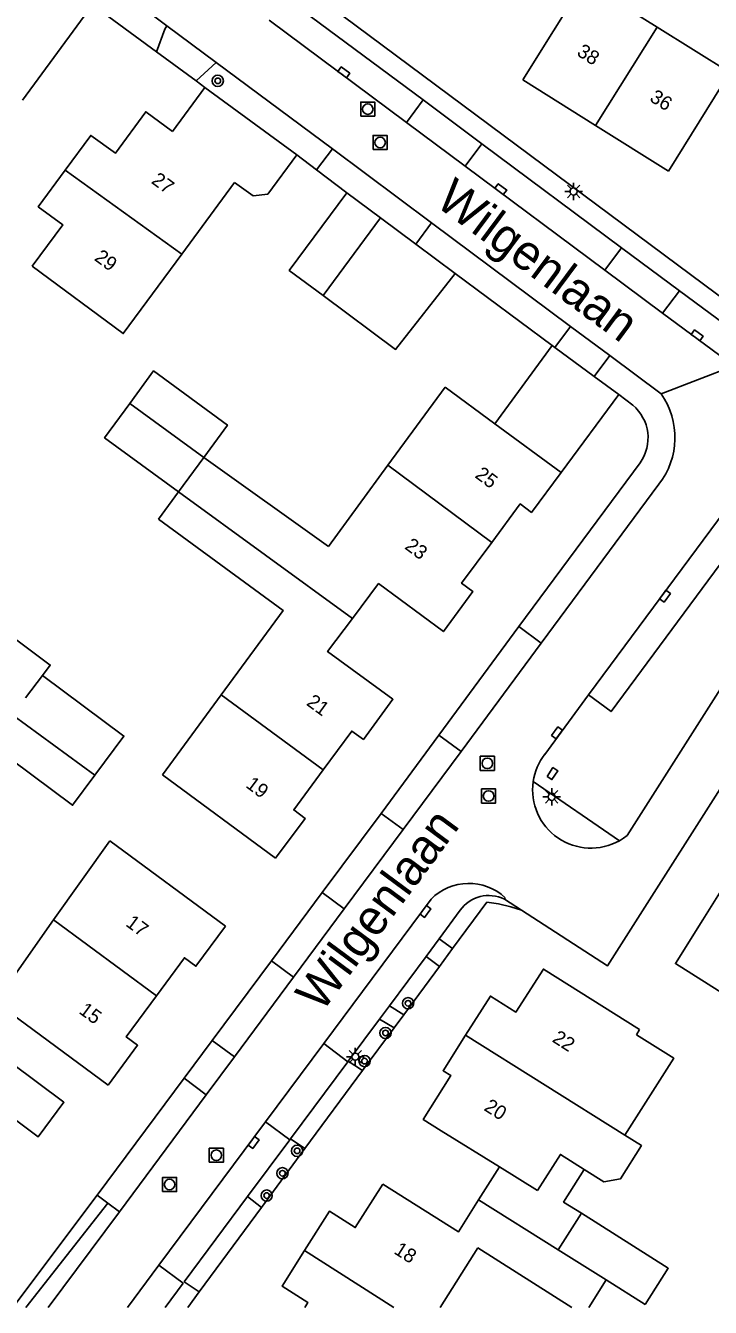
# Model space of a CAD drawing. Extents: x 136000 to 141014, y 402000 to 403500.
# Drawn here: x 138594.3 to 138642.8, y 402000 to 402090.9 of the extents above; entities that cross this region are included whole.
import ezdxf

# ---------------------------------------------------------------- set-up
doc = ezdxf.new("R2010")
doc.units = 0
for name, color, linetype in [('gg-afsc-erfafscheiding', 7, 'Continuous'), ('gg-afsc-muur', 7, 'Continuous'), ('gg-anno-huisnummerreeks BGT', 7, 'Continuous'), ('gg-anno-openbare ruimte label', 7, 'Continuous'), ('gg-bbg-bijgebouw', 7, 'Continuous'), ('gg-bbg-gedigitaliseerde bebouwing', 7, 'Continuous'), ('gg-bbg-gedigitaliseerde bijgebouw', 7, 'Continuous'), ('gg-bbg-hoofdgebouw', 7, 'Continuous'), ('gg-bbg-luifel en loopbrug', 7, 'Continuous'), ('gg-bbg-tussenscheiding', 7, 'Continuous'), ('gg-knt-verharding', 7, 'Continuous'), ('gg-knt-verharding nz', 7, 'Continuous'), ('gt-grn-groengrens', 7, 'Continuous'), ('gt-grn-vlakafsluiter', 7, 'Continuous'), ('gt-grn-weggrens', 7, 'Continuous'), ('gt-symb-boom', 7, 'Continuous'), ('gt-symb-kolk', 7, 'Continuous'), ('gt-symb-kolk center center', 7, 'Continuous'), ('gt-symb-lichtmast', 7, 'Continuous'), ('gt-symb-rioolschacht', 7, 'Continuous')]:
    doc.layers.add(name, color=color, linetype=linetype)

# ---------------------------------------------------------------- blocks, each defined once
blk = doc.blocks.new('gt0-BOOM')
at = {"layer": 'gt-symb-boom'}
for radius in [0.4, 0.2]:
    blk.add_circle((0, 0), radius, dxfattribs=at)
blk = doc.blocks.new('gt0-LMAST')
at = {"layer": 'gt-symb-lichtmast'}
for p, q in [((-0.182, 0.173), (-0.447, 0.438)), ((-0.005, 0.246), (-0.005, 0.621)), ((0.172, 0.173), (0.437, 0.438)), ((-0.255, -0.004), (-0.63, -0.004)), ((-0.182, -0.181), (-0.447, -0.446)), ((-0.005, -0.254), (-0.005, -0.629)), ((0.437, -0.446), (0.172, -0.181)), ((0.245, -0.004), (0.62, -0.004))]:
    blk.add_line(p, q, dxfattribs=at)
blk.add_circle((-0.005, -0.004), 0.25, dxfattribs=at)
blk = doc.blocks.new('gt0-KOLK')
at = {"layer": 'gt-symb-kolk'}
blk.add_lwpolyline([(0, 0), (0.375, 0), (0.375, 0.4), (-0.375, 0.4), (-0.375, 0), (0, 0)], dxfattribs=at)
blk = doc.blocks.new('gt0-RS')
at = {"layer": 'gt-symb-rioolschacht'}
blk.add_lwpolyline([(-0.5, -0.5), (0.5, -0.5), (0.5, 0.5), (-0.5, 0.5)], close=True, dxfattribs=at)
blk.add_circle((0, 0), 0.375, dxfattribs=at)
blk = doc.blocks.new('gt0-KOLKCC')
at = {"layer": 'gt-symb-kolk center center'}
blk.add_lwpolyline([(-0.375, 0.2), (0.375, 0.2), (0.375, -0.2), (-0.375, -0.2)], close=True, dxfattribs=at)

msp = doc.modelspace()

# ---------------------------------------------------------------- linework, layer by layer
at = {"layer": 'gg-afsc-erfafscheiding'}
msp.add_line((138636.313, 402064.755), (138632.229, 402059.22), dxfattribs=at)
at = {"layer": 'gg-afsc-muur'}
for p, q in [((138614.888, 402080.699), (138613.482, 402081.763)), ((138617.04, 402079.072), (138614.888, 402080.699)), ((138631.594, 402068.242), (138624.718, 402073.355)), ((138627.532, 402062.684), (138631.594, 402068.242))]:
    msp.add_line(p, q, dxfattribs=at)
at = {"layer": 'gg-bbg-bijgebouw'}
for p, q in [((138617.04, 402079.072), (138619.423, 402077.298)), ((138619.423, 402077.298), (138621.926, 402075.434)), ((138621.926, 402075.434), (138624.718, 402073.355))]:
    msp.add_line(p, q, dxfattribs=at)
for points in [[(138617.04, 402079.072), (138612.951, 402073.564), (138615.351, 402071.78)], [(138615.351, 402071.78), (138620.492, 402067.96), (138624.718, 402073.355)], [(138606.893, 402060.305), (138608.572, 402062.6), (138603.328, 402066.436), (138601.644, 402064.133)], [(138601.644, 402064.133), (138599.859, 402061.693), (138605.094, 402057.864)], [(138595.455, 402044.823), (138596.006, 402045.565), (138590.863, 402049.385), (138589.129, 402047.05)], [(138599.156, 402037.747), (138601.228, 402040.536), (138595.455, 402044.823)], [(138591.794, 402039.925), (138597.581, 402035.627), (138599.156, 402037.747)], [(138587.646, 402017.694), (138595.136, 402012.097), (138596.968, 402014.549), (138589.477, 402020.145)]]:
    msp.add_lwpolyline(points, dxfattribs=at)
at = {"layer": 'gg-bbg-gedigitaliseerde bebouwing'}
for p, q in [((138609.067, 402079.806), (138605.325, 402074.717)), ((138624, 402065.29), (138619.948, 402059.741)), ((138606.893, 402060.305), (138615.737, 402053.974)), ((138619.948, 402059.741), (138615.737, 402053.974)), ((138603.972, 402037.779), (138608.134, 402043.458)), ((138603.972, 402037.779), (138611.981, 402031.87)), ((138600.221, 402033.105), (138596.238, 402027.483)), ((138637.798, 402019.72), (138637.571, 402019.347)), ((138627.856, 402009.974), (138630.563, 402008.298)), ((138626.374, 402007.622), (138632.03, 402004.079)), ((138623.644, 402000), (138626.333, 402004.226)), ((138626.333, 402004.226), (138633.001, 402000)), ((138634.193, 402000), (138635.429, 402001.951))]:
    msp.add_line(p, q, dxfattribs=at)
for points in [[(138639.042, 402090.823), (138633.865, 402094.059), (138629.51, 402087.1)], [(138639.839, 402080.62), (138644.2, 402087.6), (138639.042, 402090.823)], [(138609.067, 402079.806), (138610.396, 402078.853), (138611.43, 402078.967), (138613.482, 402081.763)], [(138605.325, 402074.717), (138601.185, 402069.086), (138594.71, 402073.86)], [(138608.134, 402043.458), (138612.519, 402049.441), (138603.669, 402055.916)], [(138596.238, 402027.483), (138592.114, 402021.661), (138600.12, 402015.77)], [(138636.753, 402012.213), (138640.214, 402017.671), (138637.571, 402019.347)], [(138633.872, 402009.785), (138635.254, 402008.909), (138636.442, 402009.13), (138637.929, 402011.475), (138636.753, 402012.213)], [(138633.872, 402009.785), (138632.185, 402010.855), (138630.563, 402008.298)]]:
    msp.add_lwpolyline(points, dxfattribs=at)
at = {"layer": 'gg-bbg-gedigitaliseerde bijgebouw'}
for p, q in [((138633.674, 402006.672), (138632.03, 402004.079)), ((138638.195, 402000.197), (138635.429, 402001.951))]:
    msp.add_line(p, q, dxfattribs=at)
msp.add_lwpolyline([(138638.195, 402000.197), (138639.826, 402002.77), (138633.674, 402006.672)], dxfattribs=at)
at = {"layer": 'gg-bbg-hoofdgebouw'}
for p, q in [((138629.51, 402087.1), (138634.674, 402083.86)), ((138606.969, 402086.543), (138604.675, 402083.417)), ((138613.482, 402081.763), (138606.969, 402086.543)), ((138634.674, 402083.86), (138639.839, 402080.62)), ((138627.532, 402062.684), (138624, 402065.29)), ((138627.532, 402062.684), (138632.229, 402059.22)), ((138605.094, 402057.864), (138603.669, 402055.916)), ((138608.428, 402027.04), (138600.221, 402033.105)), ((138643.945, 402030.133), (138642.288, 402027.5)), ((138627.856, 402009.974), (138623.729, 402012.53))]:
    msp.add_line(p, q, dxfattribs=at)
for points in [[(138604.675, 402083.417), (138602.779, 402084.82), (138600.63, 402081.88), (138598.88, 402083.15), (138597.064, 402080.687)], [(138597.064, 402080.687), (138595.149, 402078.09), (138596.89, 402076.81), (138594.71, 402073.86)], [(138632.229, 402059.22), (138630.13, 402056.4), (138629.329, 402057), (138627.316, 402054.276)], [(138627.316, 402054.276), (138625.169, 402051.37), (138625.979, 402050.78), (138623.88, 402047.94), (138619.285, 402051.347), (138617.43, 402048.874)], [(138617.43, 402048.874), (138615.672, 402046.531), (138620.298, 402043.15), (138618.209, 402040.29), (138617.388, 402040.89), (138615.366, 402038.141)], [(138615.366, 402038.141), (138613.27, 402035.29), (138614.08, 402034.69), (138611.981, 402031.87)], [(138608.428, 402027.04), (138606.329, 402024.2), (138605.518, 402024.8), (138603.54, 402022.112)], [(138648.908, 402018.982), (138640.339, 402024.394), (138642.288, 402027.5)], [(138637.798, 402019.72), (138630.979, 402024), (138629.029, 402020.95), (138627.22, 402022.09), (138625.454, 402019.304)], [(138603.54, 402022.112), (138601.39, 402019.19), (138602.2, 402018.6), (138600.12, 402015.77)], [(138625.454, 402019.304), (138623.86, 402016.79), (138624.413, 402016.441), (138622.453, 402013.336), (138623.729, 402012.53)], [(138619.578, 402008.75), (138617.63, 402005.66), (138615.799, 402006.82), (138614.034, 402004.023)], [(138619.578, 402008.75), (138624.943, 402005.353), (138626.374, 402007.622)], [(138614.046, 402000), (138614.268, 402000.35), (138612.449, 402001.51), (138614.034, 402004.023)]]:
    msp.add_lwpolyline(points, dxfattribs=at)
at = {"layer": 'gg-bbg-luifel en loopbrug'}
msp.add_line((138626.374, 402007.622), (138627.856, 402009.974), dxfattribs=at)
msp.add_lwpolyline([(138633.674, 402006.672), (138632.408, 402007.475), (138633.872, 402009.785)], dxfattribs=at)
at = {"layer": 'gg-bbg-tussenscheiding'}
for p, q in [((138634.674, 402083.86), (138639.042, 402090.823)), ((138597.064, 402080.687), (138605.325, 402074.717)), ((138619.423, 402077.298), (138615.351, 402071.78)), ((138601.644, 402064.133), (138606.893, 402060.305)), ((138606.893, 402060.305), (138605.094, 402057.864)), ((138619.948, 402059.741), (138627.316, 402054.276)), ((138605.094, 402057.864), (138617.43, 402048.874)), ((138595.455, 402044.823), (138594.257, 402043.24)), ((138608.134, 402043.458), (138615.366, 402038.141)), ((138599.156, 402037.747), (138593.344, 402042.011)), ((138596.238, 402027.483), (138603.54, 402022.112)), ((138625.454, 402019.304), (138636.753, 402012.213)), ((138614.034, 402004.023), (138620.36, 402000)), ((138632.03, 402004.079), (138635.429, 402001.951))]:
    msp.add_line(p, q, dxfattribs=at)
at = {"layer": 'gg-knt-verharding'}
for p, q in [((138604.277, 402090.913), (138599.149, 402094.786)), ((138607.769, 402088.325), (138606.356, 402087.02)), ((138616.012, 402082.185), (138607.769, 402088.325)), ((138616.012, 402082.185), (138614.888, 402080.699)), ((138623.047, 402076.94), (138621.926, 402075.434)), ((138632.897, 402069.597), (138623.047, 402076.94)), ((138632.897, 402069.597), (138631.792, 402068.106)), ((138635.676, 402067.525), (138634.576, 402066.042)), ((138639.329, 402064.805), (138635.676, 402067.525)), ((138630.824, 402047.122), (138639.17, 402058.406)), ((138630.824, 402047.122), (138629.235, 402048.297)), ((138634.172, 402043.466), (138631.064, 402039.236)), ((138625.139, 402039.426), (138623.553, 402040.594)), ((138621.029, 402033.899), (138625.139, 402039.426)), ((138621.029, 402033.899), (138619.465, 402035.044)), ((138616.857, 402028.279), (138615.297, 402029.438)), ((138628.205, 402028.968), (138629.415, 402028.186)), ((138623.575, 402026.157), (138625.064, 402028.176)), ((138622.65, 402024.902), (138623.575, 402026.157)), ((138623.575, 402026.157), (138624.534, 402025.449)), ((138613.26, 402023.434), (138611.697, 402024.596)), ((138620.054, 402021.382), (138622.65, 402024.902)), ((138622.65, 402024.902), (138623.608, 402024.195)), ((138620.054, 402021.382), (138621.071, 402020.76)), ((138617.136, 402017.463), (138619.36, 402020.458)), ((138619.36, 402020.458), (138620.383, 402019.829)), ((138609.061, 402017.777), (138607.494, 402018.942)), ((138617.136, 402017.463), (138618.147, 402016.8)), ((138609.993, 402007.859), (138612.987, 402011.893)), ((138612.987, 402011.893), (138613.037, 402011.961)), ((138613.037, 402011.961), (138614.061, 402011.267)), ((138600.084, 402007.404), (138599.335, 402007.966)), ((138610.99, 402007.09), (138609.993, 402007.859)), ((138595.857, 402000), (138600.904, 402006.789)), ((138600.904, 402006.789), (138600.084, 402007.404)), ((138606.568, 402001.105), (138610.99, 402007.09))]:
    msp.add_line(p, q, dxfattribs=at)
for points in [[(138650.902, 402066.211), (138609.123, 402097.319), (138599.492, 402104.513), (138599.381, 402104.369)], [(138604.277, 402090.913), (138604.123, 402090.676), (138603.526, 402089.088)], [(138644.931, 402057.996), (138646.531, 402056.822), (138635.777, 402042.272), (138634.172, 402043.466)], [(138655.972, 402056.378), (138635.526, 402024.237), (138629.415, 402028.186)], [(138651.364, 402056.187), (138636.917, 402033.481), (138636.648, 402033.284), (138636.364, 402033.11)]]:
    msp.add_lwpolyline(points, dxfattribs=at)
for centre, radius, start, end in [((138634.907, 402061.713), 5.395, 322.19222, 34.96104), ((138634.334, 402036.725), 4.123, 142.47174, 171.99061), ((138634.346, 402036.719), 4.135, 171.94228, 299.21508), ((138627.106, 402026.7), 2.52, 64.1531, 144.15104)]:
    msp.add_arc(centre, radius, start, end, dxfattribs=at)
at = {"layer": 'gg-knt-verharding nz'}
for p, q in [((138622.45, 402085.661), (138612.714, 402092.918)), ((138607.769, 402088.325), (138604.277, 402090.913)), ((138621.261, 402084.065), (138611.521, 402091.317)), ((138621.261, 402084.065), (138622.45, 402085.661)), ((138626.615, 402082.558), (138622.45, 402085.661)), ((138625.427, 402080.964), (138621.261, 402084.065)), ((138625.427, 402080.964), (138626.615, 402082.558)), ((138636.516, 402075.179), (138626.615, 402082.558)), ((138623.047, 402076.94), (138616.012, 402082.185)), ((138635.332, 402073.59), (138625.427, 402080.964)), ((138635.332, 402073.59), (138636.516, 402075.179)), ((138640.626, 402072.116), (138636.516, 402075.179)), ((138639.428, 402070.54), (138635.332, 402073.59)), ((138639.428, 402070.54), (138640.626, 402072.116)), ((138645.697, 402068.364), (138640.626, 402072.116)), ((138639.428, 402070.54), (138644.476, 402066.791)), ((138635.676, 402067.525), (138632.897, 402069.597)), ((138634.172, 402043.466), (138644.931, 402057.996)), ((138625.139, 402039.426), (138630.824, 402047.122)), ((138616.857, 402028.279), (138621.029, 402033.899)), ((138615.397, 402018.712), (138623.005, 402028.953)), ((138628.259, 402029.065), (138628.205, 402028.968)), ((138613.26, 402023.434), (138616.857, 402028.279)), ((138609.061, 402017.777), (138613.26, 402023.434)), ((138619.36, 402020.458), (138620.054, 402021.382)), ((138615.397, 402018.712), (138611.278, 402013.172)), ((138617.106, 402017.423), (138615.397, 402018.712)), ((138607.064, 402015.088), (138609.061, 402017.777)), ((138613.037, 402011.961), (138617.106, 402017.423)), ((138617.106, 402017.423), (138617.136, 402017.463)), ((138607.064, 402015.088), (138605.496, 402016.254)), ((138600.904, 402006.789), (138607.064, 402015.088)), ((138603.706, 402002.997), (138611.278, 402013.172)), ((138612.987, 402011.893), (138611.278, 402013.172)), ((138605.496, 402001.804), (138609.993, 402007.859)), ((138601.476, 402000), (138603.706, 402002.997)), ((138605.434, 402001.721), (138603.706, 402002.997)), ((138604.153, 402000), (138605.434, 402001.721)), ((138605.496, 402001.804), (138606.568, 402001.105))]:
    msp.add_line(p, q, dxfattribs=at)
msp.add_arc((138625.689, 402026.33), 3.753, 46.78748, 135.65491, dxfattribs=at)
at = {"layer": 'gt-grn-groengrens'}
for p, q in [((138631.792, 402068.106), (138631.594, 402068.242)), ((138636.313, 402064.755), (138634.576, 402066.042)), ((138637.318, 402064.01), (138636.313, 402064.755)), ((138629.235, 402048.297), (138637.826, 402059.914)), ((138619.465, 402035.044), (138623.553, 402040.594)), ((138630.251, 402037.299), (138636.364, 402033.11)), ((138623.608, 402024.195), (138624.534, 402025.449)), ((138621.071, 402020.76), (138623.608, 402024.195)), ((138618.147, 402016.8), (138620.383, 402019.829)), ((138610.99, 402007.09), (138614.061, 402011.267)), ((138593.359, 402000), (138599.335, 402007.966)), ((138594.26, 402000), (138600.084, 402007.404))]:
    msp.add_line(p, q, dxfattribs=at)
for points in [[(138594.047, 402085.653), (138598.993, 402092.4), (138603.526, 402089.088)], [(138624.534, 402025.449), (138626.965, 402028.741), (138627.786, 402028.632), (138628.664, 402028.427), (138629.415, 402028.186)]]:
    msp.add_lwpolyline(points, dxfattribs=at)
msp.add_arc((138635.343, 402061.686), 3.05, 324.49315, 49.64669, dxfattribs=at)
at = {"layer": 'gt-grn-vlakafsluiter'}
for p, q in [((138606.356, 402087.02), (138603.526, 402089.088)), ((138606.356, 402087.02), (138606.969, 402086.543)), ((138634.576, 402066.042), (138631.792, 402068.106)), ((138623.553, 402040.594), (138629.235, 402048.297)), ((138615.297, 402029.438), (138619.465, 402035.044)), ((138611.697, 402024.596), (138615.297, 402029.438)), ((138607.494, 402018.942), (138611.697, 402024.596)), ((138620.383, 402019.829), (138621.071, 402020.76)), ((138605.496, 402016.254), (138607.494, 402018.942)), ((138614.061, 402011.267), (138618.147, 402016.8)), ((138599.335, 402007.966), (138605.496, 402016.254)), ((138605.749, 402000), (138606.568, 402001.105))]:
    msp.add_line(p, q, dxfattribs=at)
at = {"layer": 'gt-grn-weggrens'}
msp.add_line((138644.476, 402066.791), (138639.329, 402064.805), dxfattribs=at)

# ---------------------------------------------------------------- block references
at = {"layer": 'gt-symb-boom'}
for p in [(138607.883, 402087.02), (138621.376, 402021.575), (138619.777, 402019.466), (138618.291, 402017.474), (138613.51, 402011.106), (138612.467, 402009.513), (138611.35, 402007.933)]:
    msp.add_blockref('gt0-BOOM', p, dxfattribs=at)
at = {"layer": 'gt-symb-kolk'}
for p, rotation in [((138616.704, 402087.458), -36.66815277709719), ((138627.83, 402079.175), -36.66815277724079), ((138641.762, 402068.806), -36.59874580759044), ((138639.434, 402050.573), -126.5180476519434), ((138632.098, 402040.642), 53.690193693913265), ((138622.452, 402028.208), -126.6100363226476), ((138610.271, 402011.819), -126.65686116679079)]:
    msp.add_blockref('gt0-KOLK', p, dxfattribs=dict(at, rotation=rotation))
at = {"layer": 'gt-symb-kolk center center', "rotation": 56.728485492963}
msp.add_blockref('gt0-KOLKCC', (138631.615, 402037.869), dxfattribs=at)
at = {"layer": 'gt-symb-lichtmast'}
for p in [(138633.119, 402079.173), (138631.568, 402036.226), (138617.641, 402017.789)]:
    msp.add_blockref('gt0-LMAST', p, dxfattribs=at)
at = {"layer": 'gt-symb-rioolschacht'}
for p in [(138618.52, 402085.014), (138619.392, 402082.646), (138627.001, 402038.595), (138627.088, 402036.277), (138607.781, 402010.793), (138604.466, 402008.715)]:
    msp.add_blockref('gt0-RS', p, dxfattribs=at)

# ---------------------------------------------------------------- texts
at = {"layer": 'gg-anno-huisnummerreeks BGT'}
for s, rotation, p in [('38', 327.9, (138633.279, 402088.867)), ('36', 327.9, (138638.443, 402085.627)), ('27', 323.8, (138603.107, 402079.806)), ('29', 323.5, (138599.069, 402074.336)), ('25', 323.3, (138626.056, 402058.928)), ('23', 323.5, (138621.075, 402053.868)), ('21', 323.9, (138614.108, 402042.775)), ('19', 323.3, (138609.804, 402036.946)), ('17', 323.6, (138601.289, 402027.113)), ('15', 323.7, (138597.971, 402020.911)), ('22', 327.4, (138631.535, 402018.888)), ('20', 327.7, (138626.696, 402014.02)), ('18', 327.8, (138620.307, 402003.862))]:
    msp.add_text(s, height=1, rotation=rotation, dxfattribs=at).set_placement(p)
at = {"layer": 'gg-anno-openbare ruimte label'}
for rotation, p in [(323.4, (138623.214, 402078.237)), (53.5, (138615.259, 402020.857))]:
    msp.add_text('Wilgenlaan', height=2.5, rotation=rotation, dxfattribs=at).set_placement(p)

doc.saveas('drawing.dxf')
